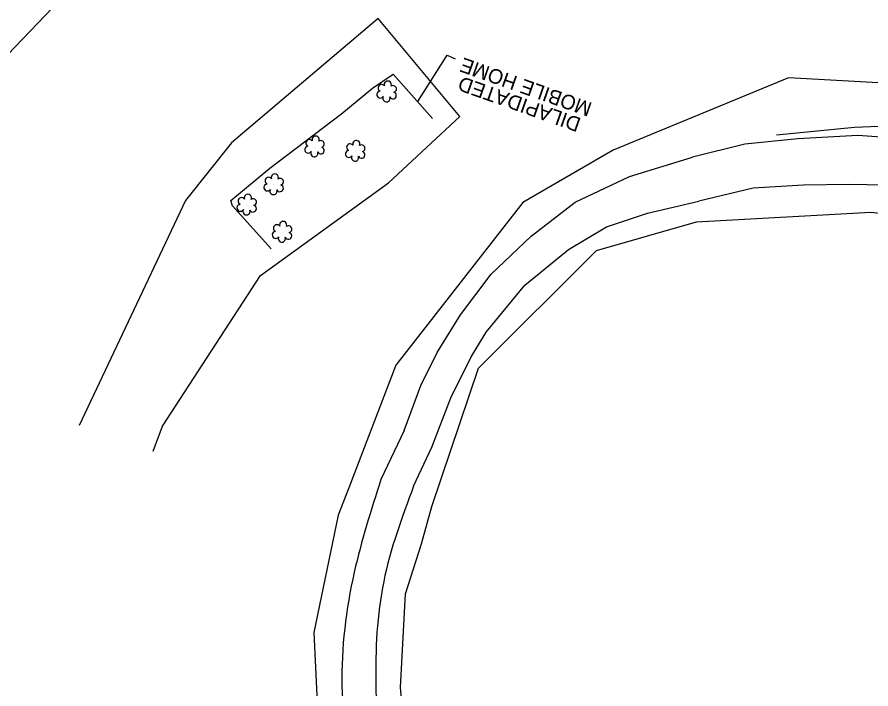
# Model space of a CAD drawing. Extents: x 472260 to 482161, y 489063 to 507124.
# Drawn here: x 480330.2 to 480564.5, y 493018.6 to 493203 of the extents above; entities that cross this region are included whole.
import ezdxf

# ---------------------------------------------------------------- set-up
doc = ezdxf.new("R2010")
doc.units = 0
for name, color, linetype in [('Exist Structure Minor Drop Inlet Cogo Elevation', 7, 'Continuous'), ('Prop Drainage Structure Drop Inlet Grate 2 Narrow Slots and Flat Grates 840 29 CELL', 7, 'Continuous'), ('Prop Drainage Structure Outlet Berm Ditch 850 10 CELL', 7, 'Continuous'), ('Prop Drainage Structure Pipe RCP 18in Class III', 7, 'Continuous'), ('Prop Drainage Structure Plot Symbol 50 Scale CELL', 7, 'Continuous'), ('Prop Erosion Rip Rap Pad at Outlet CELL', 7, 'Continuous'), ('Prop Erosion Rip Rap Pad at Outlet Label', 7, 'Continuous'), ('Prop SS Fill Line', 7, 'Continuous')]:
    doc.layers.add(name, color=color, linetype=linetype)

msp = doc.modelspace()

# ---------------------------------------------------------------- linework, layer by layer
at = {"layer": 'Exist Structure Minor Drop Inlet Cogo Elevation'}
msp.add_arc((480184.05, 492323.44), 964.56, 56.41358, 71.08844, dxfattribs=at)
at = {"layer": 'Prop Drainage Structure Drop Inlet Grate 2 Narrow Slots and Flat Grates 840 29 CELL'}
msp.add_lwpolyline([(480440.21, 493179.76), (480448.19, 493192.48), (480450.42, 493191.48)], dxfattribs=at)
at = {"layer": 'Prop Drainage Structure Pipe RCP 18in Class III'}
for p, q in [((480436.43, 493089.54), (480430.03, 493076.06)), ((480439, 493074.25), (480444.05, 493084.99))]:
    msp.add_line(p, q, dxfattribs=at)
for points in [[(480731.82, 493053.11), (480721.95, 493066.73), (480709.7, 493082.22), (480698.12, 493096.69), (480685.79, 493110.1), (480672.35, 493122.67), (480658.28, 493134.4), (480644.84, 493144.43), (480631.58, 493152.79), (480621.79, 493157.74), (480612.16, 493161.4), (480591.29, 493167.1), (480577.43, 493169.3), (480560.94, 493170.49), (480544.44, 493169.56), (480529.92, 493168.05), (480515.54, 493164.56)], [(480436.43, 493089.54), (480441.02, 493101.89), (480445.49, 493110.96), (480451.87, 493121.3), (480460.33, 493132.43), (480471.3, 493142.88), (480483.33, 493152.18), (480498.22, 493159.19), (480515.54, 493164.56)], [(480720.54, 493049.96), (480707.27, 493066.03), (480692.47, 493084.33), (480679.65, 493098.24), (480666.2, 493112.15), (480653.49, 493123.18), (480641.49, 493133), (480629.04, 493141.05), (480621.09, 493145.28), (480609.33, 493150.38), (480596.94, 493154), (480584.65, 493155.73), (480573.41, 493156.71), (480558.54, 493157.03), (480546, 493156.86), (480532.21, 493155.99), (480517.3, 493152.44)], [(480444.05, 493084.99), (480449.23, 493098.45), (480454.69, 493109.55), (480458.91, 493116.51), (480469.58, 493129.4), (480481.48, 493139.21), (480491.97, 493145.42), (480503.22, 493149.14), (480517.3, 493152.44)]]:
    msp.add_lwpolyline(points, dxfattribs=at)
for points in [[(480430.03, 493076.06), (480422.74, 493050.68), (480419.36, 493019.43), (480422.54, 492991.24), (480427.82, 492964.57), (480430.26, 492953.22)], [(480439, 493074.25), (480430.81, 493048.1), (480428.65, 493019.93), (480431.36, 492991), (480436.59, 492967.88), (480439.02, 492954.56)]]:
    msp.add_spline(points, degree=3, dxfattribs=at)
at = {"layer": 'Prop Drainage Structure Plot Symbol 50 Scale CELL'}
msp.add_lwpolyline([(480538.63, 493170.65), (480560.01, 493172.79), (480568.89, 493173.11), (480591.35, 493169.53), (480609.95, 493164.16), (480625.63, 493157.29), (480640.07, 493149.38), (480658.73, 493136.54), (480672.42, 493125.6), (480685.38, 493113.66), (480697.37, 493101.14), (480716.09, 493078.74), (480727.74, 493063.53), (480734.29, 493054.23)], dxfattribs=at)
at = {"layer": 'Prop Erosion Rip Rap Pad at Outlet CELL'}
for p, q in [((480431.7, 493182.37), (480431.7, 493182.37)), ((480411.91, 493167.28), (480411.91, 493167.28)), ((480423.08, 493166.08), (480423.08, 493166.08)), ((480400.7, 493156.9), (480400.7, 493156.9)), ((480393.3, 493151.33), (480393.3, 493151.33)), ((480402.99, 493143.88), (480402.99, 493143.88))]:
    msp.add_line(p, q, dxfattribs=at)
for centre, radius, start, end in [((480431.93, 493184.41), 0.99, 334.8391, 200.4717), ((480430.22, 493183.5), 0.968, 35.8908, 245.4216), ((480433.38, 493183.24), 0.929, 284.4567, 126.0861), ((480429.9, 493181.67), 0.955, 95.1099, 327.9534), ((480431.57, 493180.69), 0.984, 151.2797, 21.387), ((480433.34, 493181.44), 0.937, 204.9913, 73.4601), ((480410.43, 493168.4), 0.968, 35.8908, 245.4216), ((480412.14, 493169.32), 0.99, 334.8391, 200.4717), ((480413.59, 493168.14), 0.929, 284.4567, 126.0861), ((480423.31, 493168.12), 0.99, 334.8391, 200.4717), ((480410.11, 493166.57), 0.955, 95.1099, 327.9534), ((480413.55, 493166.35), 0.937, 204.9913, 73.4601), ((480421.6, 493167.21), 0.968, 35.8908, 245.4216), ((480424.76, 493166.95), 0.929, 284.4567, 126.0861), ((480411.79, 493165.59), 0.984, 151.2797, 21.387), ((480421.28, 493165.38), 0.955, 95.1099, 327.9534), ((480422.96, 493164.4), 0.984, 151.2797, 21.387), ((480424.72, 493165.15), 0.937, 204.9913, 73.4601), ((480400.93, 493158.95), 0.99, 334.8391, 200.4717), ((480399.22, 493158.03), 0.968, 35.8908, 245.4216), ((480402.37, 493157.77), 0.929, 284.4567, 126.0861), ((480398.9, 493156.2), 0.955, 95.1099, 327.9534), ((480400.57, 493155.22), 0.984, 151.2797, 21.387), ((480402.34, 493155.98), 0.937, 204.9913, 73.4601), ((480391.81, 493152.46), 0.968, 35.8908, 245.4216), ((480393.53, 493153.37), 0.99, 334.8391, 200.4717), ((480394.97, 493152.2), 0.929, 284.4567, 126.0861), ((480391.5, 493150.63), 0.955, 95.1099, 327.9534), ((480394.93, 493150.4), 0.937, 204.9913, 73.4601), ((480393.17, 493149.65), 0.984, 151.2797, 21.387), ((480401.51, 493145), 0.968, 35.8908, 245.4216), ((480403.22, 493145.92), 0.99, 334.8391, 200.4717), ((480404.66, 493144.75), 0.929, 284.4567, 126.0861), ((480401.19, 493143.17), 0.955, 95.1099, 327.9534), ((480404.63, 493142.95), 0.937, 204.9913, 73.4601), ((480402.86, 493142.19), 0.984, 151.2797, 21.387)]:
    msp.add_arc(centre, radius, start, end, dxfattribs=at)
at = {"layer": 'Prop Erosion Rip Rap Pad at Outlet Label'}
for points in [[(480284.75, 493112.52), (480281.32, 493137.32), (480300.99, 493164.93), (480358.3, 493224.84), (480416.2, 493274.34), (480440.45, 493268.72)], [(480451.7, 493175.7), (480429.33, 493202.6), (480389.06, 493168.44), (480376.44, 493152.64), (480347.29, 493090.89)], [(480730.58, 493076.57), (480702.59, 493110.84), (480669.75, 493139.99), (480632.94, 493165.71), (480582.98, 493183.96), (480541.91, 493186.28), (480493.77, 493166.45), (480469.01, 493152.06), (480434.17, 493107.43), (480421.28, 493073.75), (480418.33, 493066.31)], [(480367.52, 493083.89), (480370.08, 493090.75), (480397.03, 493132.05), (480432.11, 493157.5), (480451.7, 493175.7)], [(480441.22, 493058.39), (480444.06, 493068.65), (480456.79, 493106.6), (480489.18, 493138.92), (480516.69, 493146.78), (480564.5, 493149.4), (480601.45, 493145.09), (480635.06, 493127.16), (480668.43, 493099.05), (480716.65, 493041.49)], [(480418.33, 493066.31), (480411.68, 493034.05), (480413.49, 492995.63), (480423.69, 492950.38)], [(480444.95, 492953.24), (480438.26, 492988.73), (480435.38, 493018.97), (480436.81, 493044.68), (480441.22, 493058.39)]]:
    msp.add_lwpolyline(points, dxfattribs=at)
at = {"layer": 'Prop SS Fill Line'}
msp.add_lwpolyline([(480399.93, 493139.36), (480389.33, 493151.15), (480388.9, 493152.64), (480399.53, 493161.54), (480419.36, 493176.47), (480427.77, 493183.48), (480433.42, 493187.33), (480444.17, 493175.16)], dxfattribs=at)

# ---------------------------------------------------------------- texts
at = {"layer": 'Prop Drainage Structure Outlet Berm Ditch 850 10 CELL'}
for s, p in [('MOBILE HOME', (480488.27, 493179.36)), ('DILAPIDATED', (480485.23, 493175.12))]:
    msp.add_text(s, height=4, rotation=160.5496, dxfattribs=at).set_placement(p)

doc.saveas('drawing.dxf')
